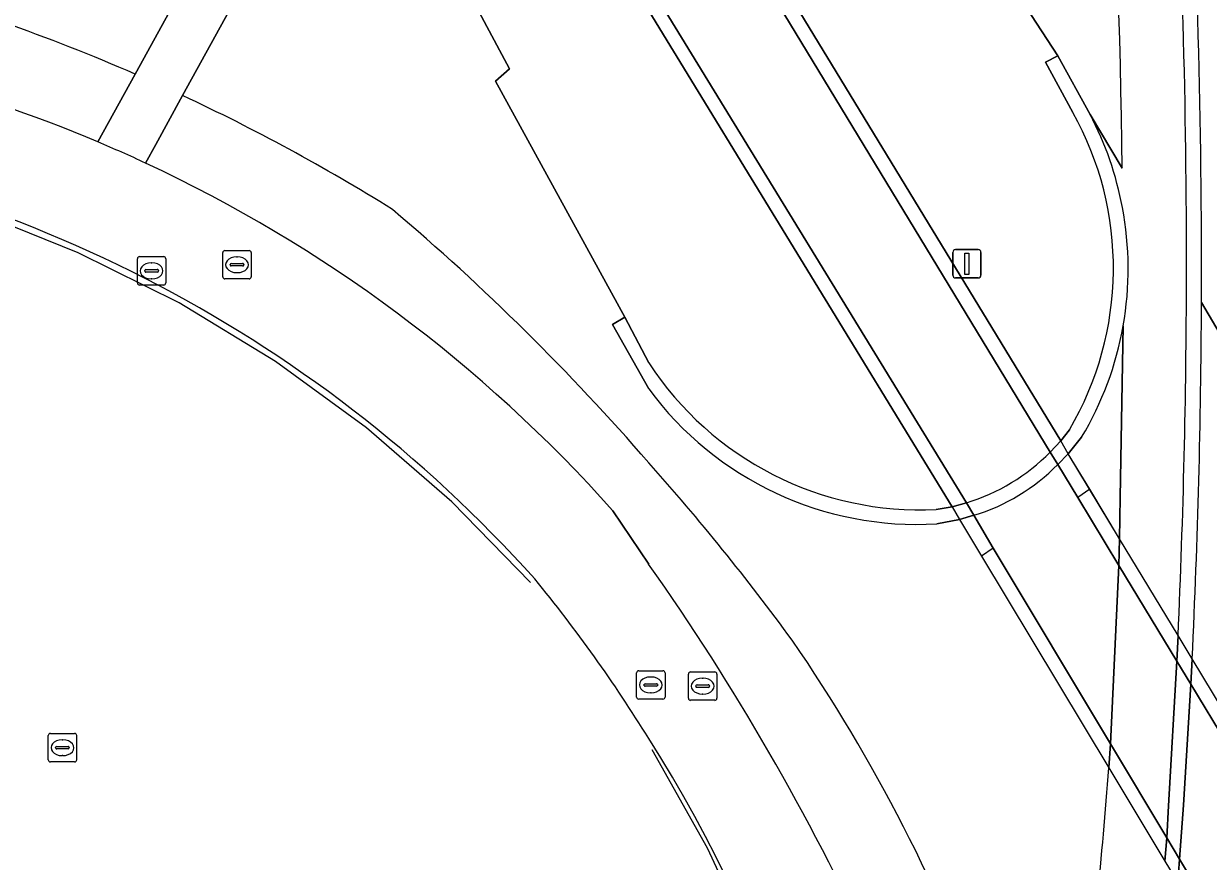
# Model space of a CAD drawing. Extents: x 155018 to 156648, y 383979 to 385733.
# Drawn here: x 155978 to 156019.7, y 384638.14 to 384667.61 of the extents above; entities that cross this region are included whole.
import ezdxf

# ---------------------------------------------------------------- set-up
doc = ezdxf.new("R2010")
doc.units = 0
for name, color, linetype in [('IMGEO_Berm_groen', 7, 'Continuous'), ('IMGEO_Berm_open', 7, 'Continuous'), ('IMGEO_Erf', 7, 'Continuous'), ('IMGEO_Fietspad_gesloten', 7, 'Continuous'), ('IMGEO_Groenvoorziening', 7, 'Continuous'), ('IMGEO_Lichtmast', 7, 'Continuous'), ('IMGEO_Lijnafwatering', 7, 'Continuous'), ('IMGEO_Muur', 7, 'Continuous'), ('IMGEO_Rijbaan_lokaal_gesloten', 7, 'Continuous'), ('IMGEO_Rijbaan_lokaal_open', 7, 'Continuous'), ('IMGEO_Rijbaan_regionaal_gesloten', 7, 'Continuous'), ('IMGEO_Rioolput', 7, 'Continuous'), ('IMGEO_Tunneldeel', 7, 'Continuous'), ('IMGEO_Voetpad_gesloten', 7, 'Continuous'), ('IMGEO_Voetpad_open', 7, 'Continuous')]:
    doc.layers.add(name, color=color, linetype=linetype)

msp = doc.modelspace()

# ---------------------------------------------------------------- linework, layer by layer
at = {"layer": 'IMGEO_Berm_groen'}
for points in [[(155980.616, 384663.449), (155981.927, 384665.835)], [(155983.597, 384665.081), (155982.651, 384663.359), (155982.294, 384662.705)], [(156016.663, 384662.53), (156015.535, 384664.417)], [(156016.7, 384656.979), (156016.6, 384650.942), (156016.574, 384649.487), (156016.551, 384648.545), (156016.251, 384642.269), (156016.192, 384641.43)], [(155998.742, 384650.473), (156000, 384648.59)], [(156018.59, 384645.179), (156018.632, 384646.079)], [(156018.17, 384638.138), (156018.235, 384638.961), (156018.3, 384640.093), (156018.59, 384645.179)]]:
    msp.add_lwpolyline(points, dxfattribs=at)
for centre, radius, start, end in [((155748.536, 384659.813), 268.141, 0.58056, 6.77203), ((155727.834, 384659.212), 291.097, 359.89698, 3.41355), ((155954.106, 384601.897), 69.729, 66.48486, 74.68669), ((155960.897, 384616.758), 50.684, 67.1047, 83.9743), ((155954.178, 384602.059), 69.551, 58.05427, 64.97638), ((156005.358, 384659.045), 11.508, 10.5054, 27.8282), ((155960.873, 384616.726), 50.724, 41.7058, 65.0195), ((155937.908, 384598.334), 82.176, 40.92262, 49.7738), ((156005.344, 384658.987), 11.532, 349.9703, 10.7727), ((155726.553, 384659.29), 292.377, 357.41023, 359.88224), ((155938.288, 384597.093), 82.711, 36.1814, 41.74458), ((155930.89, 384599.664), 84.675, 14.06319, 35.29676), ((155955.944, 384612.16), 59.591, 19.79535, 34.51001), ((155855.11, 384653.178), 161.51, 352.50783, 355.82855)]:
    msp.add_arc(centre, radius, start, end, dxfattribs=at)
at = {"layer": 'IMGEO_Berm_open'}
msp.add_lwpolyline([(156014.132, 384652.538), (156014.509, 384652.935), (156000, 384676.751), (155999.04, 384678.595), (155997.151, 384681.989), (155996.057, 384684.053), (155994.133, 384687.845), (155993.687, 384687.638), (155995.641, 384683.763), (155996.676, 384681.831), (155998.606, 384678.363), (156000, 384675.81)], close=True, dxfattribs=at)
for points in [[(155997.356, 384672.603), (156000, 384668.059), (156010.687, 384650.616)], [(156010.687, 384650.616), (156011.18, 384650.755), (156000, 384669.011), (155997.828, 384672.77)]]:
    msp.add_lwpolyline(points, dxfattribs=at)
at = {"layer": 'IMGEO_Erf'}
for centre, radius, start, end in [((155960.688, 384616.465), 47.384, 41.8447, 83.9318), ((155957.172, 384616.108), 50.285, 31.6022, 39.4751), ((155958.292, 384615.967), 49.41, 2.9532, 32.4215)]:
    msp.add_arc(centre, radius, start, end, dxfattribs=at)
at = {"layer": 'IMGEO_Fietspad_gesloten'}
for points in [[(156014.132, 384652.538), (156000, 384675.81), (155998.606, 384678.363), (155996.676, 384681.831), (155995.641, 384683.763), (155993.687, 384687.638), (155994.133, 384687.845), (155993.205, 384689.513), (155992.84, 384689.661)], [(155997.828, 384672.77), (156000, 384669.011), (156011.18, 384650.755)], [(156028.403, 384628.964), (156028.327, 384629.09), (156028.131, 384629.418), (156027.423, 384630.599), (156022.919, 384638.033), (156019.083, 384644.365), (156018.59, 384645.179), (156016.551, 384648.545), (156015.103, 384650.934), (156014.397, 384652.099), (156014.132, 384652.538)], [(156011.18, 384650.755), (156011.44, 384650.313), (156012.12, 384649.155), (156016.251, 384642.269), (156018.235, 384638.961), (156018.683, 384638.214), (156022.425, 384631.976), (156024.355, 384628.759), (156025.079, 384627.572), (156025.271, 384627.257), (156025.344, 384627.138)]]:
    msp.add_lwpolyline(points, dxfattribs=at)
msp.add_arc((156009.151, 384657.45), 6.996, 286.8628, 315.4009, dxfattribs=at)
msp.add_arc((156009.151, 384657.45), 6.996, 286.8628, 315.4009, dxfattribs=at)
at = {"layer": 'IMGEO_Groenvoorziening'}
for points in [[(156003.608, 384739.292), (155990.36, 384742.868), (155985.138, 384728.923), (155987.179, 384720.593), (155987.689, 384722.149), (155988.117, 384723.455), (155990.955, 384732.109), (155992.934, 384738.144), (156001.683, 384735.791), (156008.741, 384705.668), (156010.498, 384688.9), (156010.997, 384681.694), (156011.771, 384670.519), (156014.398, 384666.48), (156015.535, 384664.417), (156016.663, 384662.53)], [(156013.968, 384666.258), (156014.398, 384666.48), (156011.771, 384670.519), (156000, 384685.211), (155997.381, 384689.417), (155994.133, 384687.845), (155996.057, 384684.053), (155997.151, 384681.989), (155999.04, 384678.595), (156000, 384676.751), (156014.509, 384652.935), (156014.809, 384653.32)], [(155992.773, 384677.76), (155989.712, 384674.544), (155992.7, 384670.532), (155995.096, 384666.023), (155994.604, 384665.594), (155999.161, 384657.287), (156000, 384655.679)], [(155981.927, 384665.835), (155986.245, 384673.696), (155988.303, 384675.873)], [(156000, 384654.761), (155998.722, 384657.024), (155999.161, 384657.287), (155994.604, 384665.594), (155995.096, 384666.023), (155992.7, 384670.532), (155989.712, 384674.544), (155989.609, 384674.618), (155987.757, 384672.654), (155983.597, 384665.081)], [(156010.124, 384650.513), (156010.687, 384650.616), (156000, 384668.059)], [(156014.931, 384664.49), (156013.968, 384666.258)], [(156016.192, 384641.43), (156016.251, 384642.269), (156016.551, 384648.545), (156016.574, 384649.487), (156016.6, 384650.942), (156016.7, 384656.979)], [(156015.238, 384653.06), (156014.767, 384652.48), (156014.397, 384652.099)], [(156011.44, 384650.313), (156010.941, 384650.169), (156010.139, 384650.012)]]:
    msp.add_lwpolyline(points, dxfattribs=at)
for centre, radius, start, end in [((155748.536, 384659.813), 268.141, 0.58056, 6.77203), ((155954.106, 384601.897), 69.729, 66.48486, 74.68669), ((155954.178, 384602.059), 69.551, 58.05427, 64.97638), ((156005.125, 384659.011), 11.232, 329.5562, 29.1923), ((155937.908, 384598.334), 82.176, 40.92262, 49.7738), ((156005.328, 384658.989), 11.549, 329.1081, 349.9754), ((156009.572, 384661.935), 11.435, 213.1667, 272.7654), ((156009.447, 384661.732), 11.74, 216.4238, 273.3804), ((155938.288, 384597.093), 82.711, 36.1814, 41.74458), ((156009.463, 384656.926), 6.902, 286.6401, 315.6231), ((155955.944, 384612.16), 59.591, 19.79535, 34.51001), ((155855.11, 384653.178), 161.51, 352.50783, 355.82855)]:
    msp.add_arc(centre, radius, start, end, dxfattribs=at)
at = {"layer": 'IMGEO_Lichtmast'}
for p, q in [((156010.703, 384658.763), (156010.703, 384659.563)), ((156010.703, 384659.563), (156010.703, 384658.763)), ((156010.803, 384659.663), (156011.593, 384659.663)), ((156011.593, 384659.663), (156010.803, 384659.663)), ((156011.693, 384659.563), (156011.693, 384658.763)), ((156011.693, 384658.763), (156011.693, 384659.563)), ((156011.593, 384658.663), (156010.803, 384658.663)), ((156010.803, 384658.663), (156011.593, 384658.663))]:
    msp.add_line(p, q, dxfattribs=at)
msp.add_lwpolyline([(156011.123, 384659.538), (156011.273, 384659.538), (156011.273, 384658.788), (156011.123, 384658.788), (156011.123, 384659.538)], dxfattribs=at)
for centre, start, end in [((156010.803, 384659.563), 90, 180), ((156010.803, 384659.563), 90, 180), ((156011.593, 384659.563), 0, 90), ((156011.593, 384659.563), 360, 90), ((156010.803, 384658.763), 180, 270), ((156010.803, 384658.763), 180, 270), ((156011.593, 384658.763), 270, 0), ((156011.593, 384658.763), 270, 0)]:
    msp.add_arc(centre, 0.1, start, end, dxfattribs=at)
at = {"layer": 'IMGEO_Lijnafwatering'}
for points in [[(155979.917, 384659.553), (155976.481, 384660.928), (155972.947, 384662.029), (155969.338, 384662.85), (155965.675, 384663.385), (155964.002, 384663.537), (155962.324, 384663.628), (155960.644, 384663.658)], [(155995.838, 384647.943), (155993.068, 384650.786), (155990.069, 384653.385), (155986.863, 384655.724), (155983.471, 384657.785), (155979.917, 384659.553)], [(156015.521, 384651.231), (156015.103, 384650.934)], [(156012.12, 384649.155), (156011.717, 384648.877)], [(156006.934, 384623.56), (156006.18, 384627.456), (156005.114, 384631.279), (156003.742, 384635.004), (156002.074, 384638.605), (156000.12, 384642.06)]]:
    msp.add_lwpolyline(points, dxfattribs=at)
at = {"layer": 'IMGEO_Muur'}
for points in [[(156015.535, 384664.417), (156014.398, 384666.48), (156013.968, 384666.258), (156014.931, 384664.49)], [(156000, 384655.679), (155999.161, 384657.287), (155998.722, 384657.024), (156000, 384654.761)], [(156014.809, 384653.32), (156014.509, 384652.935), (156014.132, 384652.538)], [(156014.397, 384652.099), (156014.767, 384652.48), (156015.238, 384653.06)], [(156011.18, 384650.755), (156010.687, 384650.616), (156010.124, 384650.513)], [(156010.139, 384650.012), (156010.941, 384650.169), (156011.44, 384650.313)]]:
    msp.add_lwpolyline(points, dxfattribs=at)
for centre, radius, start, end in [((156005.125, 384659.011), 11.232, 329.5562, 29.1923), ((156005.358, 384659.045), 11.508, 10.5054, 27.8282), ((156005.344, 384658.987), 11.532, 349.9703, 10.7727), ((156005.328, 384658.989), 11.549, 329.1081, 349.9754), ((156009.572, 384661.935), 11.435, 213.1667, 272.7654), ((156009.447, 384661.732), 11.74, 216.4238, 273.3804), ((156009.151, 384657.45), 6.996, 286.8628, 315.4009), ((156009.463, 384656.926), 6.902, 286.6401, 315.6231)]:
    msp.add_arc(centre, radius, start, end, dxfattribs=at)
at = {"layer": 'IMGEO_Rijbaan_lokaal_gesloten'}
msp.add_lwpolyline([(156000, 384648.59), (155998.742, 384650.473)], dxfattribs=at)
for centre, radius, start, end in [((155960.897, 384616.758), 50.684, 67.1047, 83.9743), ((155960.688, 384616.465), 47.384, 41.8447, 83.9318), ((155962.351, 384619.99), 47.141, 64.9727, 67.2038), ((155960.873, 384616.726), 50.724, 41.7058, 65.0195), ((155930.89, 384599.664), 84.675, 14.06319, 35.29676), ((155957.172, 384616.108), 50.285, 31.6022, 39.4751), ((155958.292, 384615.967), 49.41, 2.9532, 32.4215)]:
    msp.add_arc(centre, radius, start, end, dxfattribs=at)
at = {"layer": 'IMGEO_Rijbaan_lokaal_open'}
for points in [[(156018.632, 384646.079), (156018.59, 384645.179), (156018.3, 384640.093), (156018.235, 384638.961), (156018.17, 384638.138)], [(156017.111, 384620.551), (156017.519, 384625.103), (156018.619, 384637.391), (156018.683, 384638.214), (156018.827, 384640.114), (156019.083, 384644.365), (156019.128, 384645.258)]]:
    msp.add_lwpolyline(points, dxfattribs=at)
for centre, radius, start, end in [((155727.834, 384659.212), 291.097, 359.89698, 3.41355), ((155733.531, 384658.998), 285.929, 359.759, 3.52686), ((155726.553, 384659.29), 292.377, 357.41023, 359.88224), ((155734.553, 384659.021), 284.907, 357.23105, 359.75336)]:
    msp.add_arc(centre, radius, start, end, dxfattribs=at)
at = {"layer": 'IMGEO_Rijbaan_regionaal_gesloten'}
for points in [[(156023.568, 384650.831), (156019.458, 384657.795)], [(156019.458, 384657.795), (156023.568, 384650.831)], [(156019.128, 384645.258), (156019.083, 384644.365), (156018.827, 384640.114), (156018.683, 384638.214), (156018.619, 384637.391), (156017.519, 384625.103), (156021.187, 384618.893)]]:
    msp.add_lwpolyline(points, dxfattribs=at)
for centre, radius, start, end in [((155733.531, 384658.998), 285.929, 359.759, 3.52686), ((155734.553, 384659.021), 284.907, 357.23105, 359.75336)]:
    msp.add_arc(centre, radius, start, end, dxfattribs=at)
at = {"layer": 'IMGEO_Rioolput'}
for p, q in [((155985.01, 384658.704), (155985.01, 384659.556)), ((155985.085, 384659.63), (155985.937, 384659.63)), ((155986.011, 384659.556), (155986.011, 384658.704)), ((155982.003, 384658.489), (155982.003, 384659.341)), ((155982.078, 384659.415), (155982.93, 384659.415)), ((155982.491, 384659.195), (155982.516, 384659.195)), ((155983.004, 384659.341), (155983.004, 384658.489)), ((155985.269, 384659.124), (155985.269, 384659.136)), ((155985.312, 384659.173), (155985.71, 384659.173)), ((155985.498, 384659.41), (155985.523, 384659.41)), ((155985.753, 384659.136), (155985.753, 384659.124)), ((155982.262, 384658.909), (155982.262, 384658.921)), ((155982.7, 384658.872), (155982.302, 384658.872)), ((155982.305, 384658.958), (155982.703, 384658.958)), ((155982.746, 384658.921), (155982.746, 384658.909)), ((155985.707, 384659.087), (155985.309, 384659.087)), ((155985.521, 384658.85), (155985.496, 384658.85)), ((155982.93, 384658.415), (155982.078, 384658.415)), ((155982.514, 384658.635), (155982.489, 384658.635)), ((155985.937, 384658.63), (155985.085, 384658.63)), ((155999.575, 384643.917), (155999.575, 384644.769)), ((155999.65, 384644.843), (156000.502, 384644.843)), ((156000.063, 384644.623), (156000.088, 384644.623)), ((156000.576, 384644.769), (156000.576, 384643.917)), ((156001.399, 384643.876), (156001.399, 384644.728)), ((156001.474, 384644.802), (156002.326, 384644.802)), ((156001.887, 384644.582), (156001.912, 384644.582)), ((156002.4, 384644.728), (156002.4, 384643.876)), ((155999.834, 384644.337), (155999.834, 384644.349)), ((156000.272, 384644.3), (155999.874, 384644.3)), ((155999.877, 384644.386), (156000.275, 384644.386)), ((156000.318, 384644.349), (156000.318, 384644.337)), ((156001.658, 384644.296), (156001.658, 384644.308)), ((156002.096, 384644.259), (156001.698, 384644.259)), ((156001.701, 384644.345), (156002.099, 384644.345)), ((156002.142, 384644.308), (156002.142, 384644.296)), ((156000.502, 384643.843), (155999.65, 384643.843)), ((156000.086, 384644.063), (156000.061, 384644.063)), ((156002.326, 384643.802), (156001.474, 384643.802)), ((156001.91, 384644.022), (156001.885, 384644.022)), ((155978.866, 384641.709), (155978.866, 384642.561)), ((155978.941, 384642.635), (155979.793, 384642.635)), ((155979.867, 384642.561), (155979.867, 384641.709)), ((155979.125, 384642.129), (155979.125, 384642.141)), ((155979.563, 384642.092), (155979.165, 384642.092)), ((155979.168, 384642.178), (155979.566, 384642.178)), ((155979.354, 384642.415), (155979.379, 384642.415)), ((155979.609, 384642.141), (155979.609, 384642.129)), ((155979.793, 384641.635), (155978.941, 384641.635)), ((155979.377, 384641.855), (155979.352, 384641.855))]:
    msp.add_line(p, q, dxfattribs=at)
for points in [[(155985.01, 384658.704), (155985.01, 384659.556)], [(155985.085, 384659.63), (155985.937, 384659.63)], [(155986.011, 384659.556), (155986.011, 384658.704)], [(155982.003, 384658.489), (155982.003, 384659.341)], [(155982.078, 384659.415), (155982.93, 384659.415)], [(155983.004, 384659.341), (155983.004, 384658.489)], [(155982.93, 384658.415), (155982.078, 384658.415)], [(155985.937, 384658.63), (155985.085, 384658.63)], [(155999.575, 384643.917), (155999.575, 384644.769)], [(155999.65, 384644.843), (156000.502, 384644.843)], [(156000.576, 384644.769), (156000.576, 384643.917)], [(156001.399, 384643.876), (156001.399, 384644.728)], [(156001.474, 384644.802), (156002.326, 384644.802)], [(156002.4, 384644.728), (156002.4, 384643.876)], [(156000.502, 384643.843), (155999.65, 384643.843)], [(156002.326, 384643.802), (156001.474, 384643.802)], [(155978.866, 384641.709), (155978.866, 384642.561)], [(155978.941, 384642.635), (155979.793, 384642.635)], [(155979.867, 384642.561), (155979.867, 384641.709)], [(155979.793, 384641.635), (155978.941, 384641.635)]]:
    msp.add_lwpolyline(points, dxfattribs=at)
for centre, radius, start, end in [((155985.087, 384659.554), 0.0765, 91.552, 178.448), ((155985.087, 384659.554), 0.0765, 91.552, 178.448), ((155985.935, 384659.554), 0.0765, 1.552, 88.448), ((155985.935, 384659.554), 0.0765, 1.552, 88.448), ((155982.08, 384659.339), 0.0765, 91.552, 178.448), ((155982.08, 384659.339), 0.0765, 91.552, 178.448), ((155982.928, 384659.339), 0.0765, 1.552, 88.448), ((155982.928, 384659.339), 0.0765, 1.552, 88.448), ((155985.309, 384659.133), 0.0403, 85.8775, 175.7526), ((155985.306, 384659.123), 0.0366, 178.938, 274.7102), ((155985.71, 384659.13), 0.043, 264.8664, 352.4533), ((155985.714, 384659.135), 0.0386, 1.7309, 96.639), ((155982.302, 384658.918), 0.0403, 85.8775, 175.7526), ((155982.299, 384658.908), 0.0366, 178.938, 274.7102), ((155982.703, 384658.915), 0.043, 264.8664, 352.4533), ((155982.707, 384658.92), 0.0386, 1.7309, 96.639), ((155985.087, 384658.706), 0.0765, 181.552, 268.448), ((155985.087, 384658.706), 0.0765, 181.552, 268.448), ((155985.935, 384658.706), 0.0765, 271.552, 358.448), ((155985.935, 384658.706), 0.0765, 271.552, 358.448), ((155982.08, 384658.491), 0.0765, 181.552, 268.448), ((155982.08, 384658.491), 0.0765, 181.552, 268.448), ((155982.928, 384658.491), 0.0765, 271.552, 358.448), ((155982.928, 384658.491), 0.0765, 271.552, 358.448), ((155999.652, 384644.767), 0.0765, 91.552, 178.448), ((155999.652, 384644.767), 0.0765, 91.552, 178.448), ((156000.5, 384644.767), 0.0765, 1.552, 88.448), ((156000.5, 384644.767), 0.0765, 1.552, 88.448), ((156001.476, 384644.726), 0.0765, 91.552, 178.448), ((156001.476, 384644.726), 0.0765, 91.552, 178.448), ((156002.324, 384644.726), 0.0765, 1.552, 88.448), ((156002.324, 384644.726), 0.0765, 1.552, 88.448), ((155999.874, 384644.346), 0.0403, 85.8775, 175.7526), ((155999.871, 384644.336), 0.0366, 178.938, 274.7102), ((156000.275, 384644.343), 0.043, 264.8664, 352.4533), ((156000.279, 384644.348), 0.0386, 1.7309, 96.639), ((156001.698, 384644.305), 0.0403, 85.8775, 175.7526), ((156001.695, 384644.295), 0.0366, 178.938, 274.7102), ((156002.099, 384644.302), 0.043, 264.8664, 352.4533), ((156002.103, 384644.307), 0.0386, 1.7309, 96.639), ((155999.652, 384643.919), 0.0765, 181.552, 268.448), ((155999.652, 384643.919), 0.0765, 181.552, 268.448), ((156000.5, 384643.919), 0.0765, 271.552, 358.448), ((156000.5, 384643.919), 0.0765, 271.552, 358.448), ((156001.476, 384643.878), 0.0765, 181.552, 268.448), ((156001.476, 384643.878), 0.0765, 181.552, 268.448), ((156002.324, 384643.878), 0.0765, 271.552, 358.448), ((156002.324, 384643.878), 0.0765, 271.552, 358.448), ((155978.943, 384642.559), 0.0765, 91.552, 178.448), ((155978.943, 384642.559), 0.0765, 91.552, 178.448), ((155979.791, 384642.559), 0.0765, 1.552, 88.448), ((155979.791, 384642.559), 0.0765, 1.552, 88.448), ((155979.165, 384642.138), 0.0403, 85.8775, 175.7526), ((155979.162, 384642.128), 0.0366, 178.938, 274.7102), ((155979.566, 384642.135), 0.043, 264.8664, 352.4533), ((155979.57, 384642.14), 0.0386, 1.7309, 96.639), ((155978.943, 384641.711), 0.0765, 181.552, 268.448), ((155978.943, 384641.711), 0.0765, 181.552, 268.448), ((155979.791, 384641.711), 0.0765, 271.552, 358.448), ((155979.791, 384641.711), 0.0765, 271.552, 358.448)]:
    msp.add_arc(centre, radius, start, end, dxfattribs=at)
for centre, major_axis, ratio, start_param, end_param in [((155982.49, 384658.915), (-0.387, 0.002), 0.722429, 4.712389, 7.853982), ((155982.515, 384658.915), (-0.39, 0.002), 0.717154, 1.570796, 4.712389), ((155985.497, 384659.13), (-0.387, 0.002), 0.722429, 4.712389, 7.853982), ((155985.522, 384659.13), (-0.39, 0.002), 0.717154, 1.570796, 4.712389), ((156000.062, 384644.343), (-0.387, 0.002), 0.722429, 4.712389, 7.853982), ((156000.087, 384644.343), (-0.39, 0.002), 0.717154, 1.570796, 4.712389), ((156001.886, 384644.302), (-0.387, 0.002), 0.722429, 4.712389, 7.853982), ((156001.911, 384644.302), (-0.39, 0.002), 0.717154, 1.570796, 4.712389), ((155979.353, 384642.135), (-0.387, 0.002), 0.722429, 4.712389, 7.853982), ((155979.378, 384642.135), (-0.39, 0.002), 0.717154, 1.570796, 4.712389)]:
    msp.add_ellipse(centre, major_axis=major_axis, ratio=ratio, start_param=start_param, end_param=end_param, dxfattribs=at)
at = {"layer": 'IMGEO_Tunneldeel'}
for points in [[(156028.403, 384628.964), (156028.565, 384629.009), (156028.727, 384629.052), (156028.89, 384629.091), (156028.742, 384629.336), (156028.614, 384629.548), (156027.838, 384630.834), (156022.983, 384638.873), (156019.128, 384645.258), (156018.632, 384646.079), (156016.574, 384649.487), (156014.767, 384652.48), (156014.509, 384652.935), (156014.132, 384652.538)], [(156011.18, 384650.755), (156010.687, 384650.616)], [(156010.687, 384650.616), (156010.941, 384650.169), (156011.717, 384648.877), (156016.192, 384641.43), (156018.17, 384638.138), (156018.619, 384637.391), (156022.356, 384631.172), (156023.926, 384628.56), (156024.716, 384627.244), (156025.001, 384626.77)]]:
    msp.add_lwpolyline(points, dxfattribs=at)
msp.add_arc((156009.151, 384657.45), 6.996, 286.8628, 315.4009, dxfattribs=at)
at = {"layer": 'IMGEO_Voetpad_gesloten'}
for points in [[(156011.18, 384650.755), (156010.687, 384650.616), (156010.941, 384650.169), (156011.717, 384648.877), (156016.192, 384641.43), (156018.17, 384638.138), (156018.619, 384637.391), (156022.356, 384631.172), (156023.926, 384628.56), (156024.716, 384627.244), (156024.849, 384627.022), (156025.001, 384626.77)], [(156025.344, 384627.138), (156025.271, 384627.257), (156025.079, 384627.572), (156024.355, 384628.759), (156022.425, 384631.976), (156018.683, 384638.214), (156018.235, 384638.961), (156016.251, 384642.269), (156012.12, 384649.155), (156011.44, 384650.313), (156011.18, 384650.755)]]:
    msp.add_lwpolyline(points, dxfattribs=at)
at = {"layer": 'IMGEO_Voetpad_open'}
for points in [[(155989.609, 384674.618), (155988.303, 384675.873), (155986.245, 384673.696), (155981.927, 384665.835), (155980.616, 384663.449)], [(155982.294, 384662.705), (155982.651, 384663.359), (155983.597, 384665.081), (155987.757, 384672.654), (155989.609, 384674.618)]]:
    msp.add_lwpolyline(points, dxfattribs=at)
msp.add_lwpolyline([(156014.509, 384652.935), (156014.132, 384652.538), (156014.397, 384652.099), (156015.103, 384650.934), (156016.551, 384648.545), (156018.59, 384645.179), (156019.083, 384644.365), (156022.919, 384638.033), (156027.423, 384630.599), (156028.131, 384629.418), (156028.327, 384629.09), (156028.403, 384628.964), (156028.565, 384629.009), (156028.727, 384629.052), (156028.89, 384629.091), (156028.742, 384629.336), (156028.614, 384629.548), (156027.838, 384630.834), (156022.983, 384638.873), (156019.128, 384645.258), (156018.632, 384646.079), (156016.574, 384649.487), (156015.521, 384651.231), (156014.767, 384652.48)], close=True, dxfattribs=at)
msp.add_arc((155962.351, 384619.99), 47.141, 64.9727, 67.2038, dxfattribs=at)

doc.saveas('drawing.dxf')
